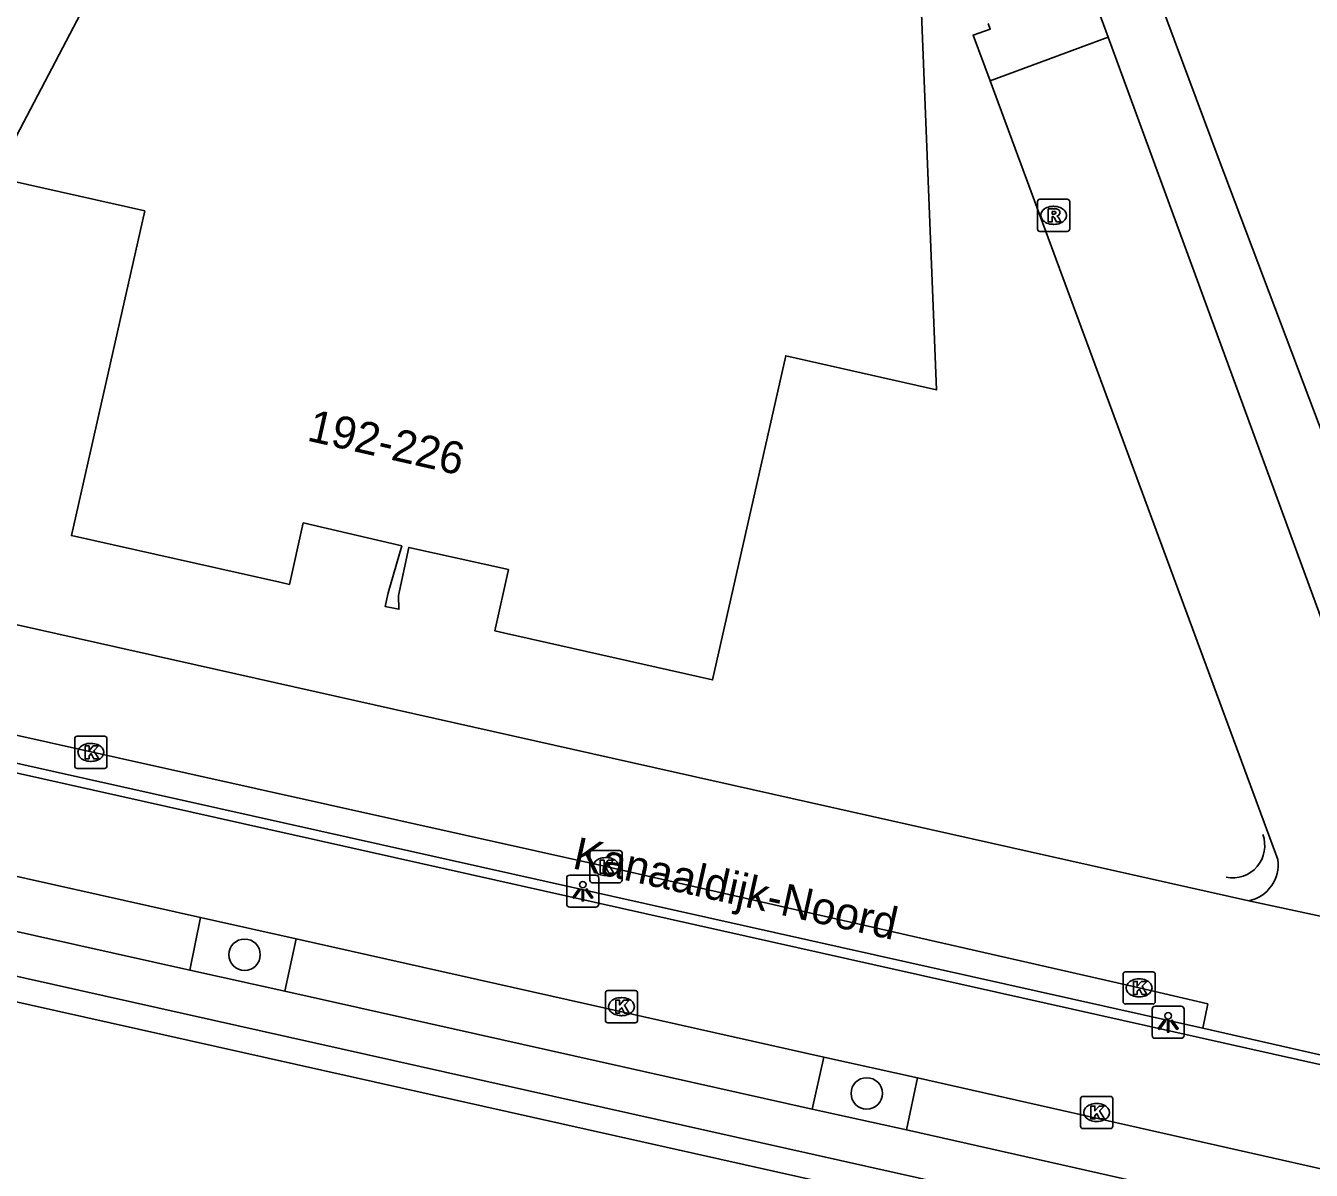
# Model space of a CAD drawing. Extents: x 162172 to 163187, y 382874 to 383684.
# Drawn here: x 162350.99 to 162390.96, y 383053.16 to 383088.73 of the extents above; entities that cross this region are included whole.
import ezdxf

# ---------------------------------------------------------------- set-up
doc = ezdxf.new("R2010")
doc.units = 0
for name, color, linetype in [('IMGEO_Boom', 7, 'Continuous'), ('IMGEO_Fietspad_open', 7, 'Continuous'), ('IMGEO_Hek', 7, 'Continuous'), ('IMGEO_Kademuur', 7, 'Continuous'), ('IMGEO_Kolk', 7, 'Continuous'), ('IMGEO_Lichtpunt', 7, 'Continuous'), ('IMGEO_Muur', 7, 'Continuous'), ('IMGEO_Openbare_ruimte_label', 7, 'Continuous'), ('IMGEO_Pand', 7, 'Continuous'), ('IMGEO_Pand_nummerreeks', 7, 'Continuous'), ('IMGEO_Rijbaan_lokaal_open', 7, 'Continuous'), ('IMGEO_Rioolput', 7, 'Continuous'), ('IMGEO_Verkeerseiland_open', 7, 'Continuous'), ('IMGEO_Voetpad_open', 7, 'Continuous')]:
    doc.layers.add(name, color=color, linetype=linetype)

msp = doc.modelspace()

# ---------------------------------------------------------------- linework, layer by layer
at = {"layer": 'IMGEO_Boom'}
for centre in [(162357.792, 383059.861), (162377.138, 383055.551)]:
    msp.add_circle(centre, 0.489, dxfattribs=at)
at = {"layer": 'IMGEO_Fietspad_open'}
for points in [[(162384.643, 383088.38), (162394.394, 383061.785)], [(162389.922, 383062.817), (162380.978, 383087.017)], [(162356.421, 383061.018), (162340.849, 383064.495)], [(162356.421, 383061.018), (162359.396, 383060.355)], [(162375.8, 383056.676), (162359.396, 383060.355)], [(162375.8, 383056.676), (162378.713, 383056.036)], [(162398.014, 383051.682), (162378.713, 383056.036)]]:
    msp.add_lwpolyline(points, dxfattribs=at)
msp.add_arc((162388.768, 383062.67), 1.163, 282.3998, 7.2633, dxfattribs=at)
at = {"layer": 'IMGEO_Hek'}
msp.add_arc((162388.509, 383063.253), 1.004, 258.8855, 20.2383, dxfattribs=at)
at = {"layer": 'IMGEO_Kademuur'}
for points in [[(162182.996, 383097.146), (162183.031, 383097.321), (162187.251, 383096.286), (162188.296, 383095.38), (162313.416, 383067.527), (162541.309, 383016.586)], [(162569.19, 383010.669), (162568.136, 383009.792), (162380.82, 383051.66), (162313.239, 383066.765), (162187.94, 383094.645), (162186.014, 383096.385), (162186.034, 383096.464), (162182.996, 383097.146)]]:
    msp.add_lwpolyline(points, dxfattribs=at)
at = {"layer": 'IMGEO_Kolk'}
for p, q in [((162352.512, 383065.725), (162352.512, 383066.577)), ((162352.587, 383066.651), (162353.439, 383066.651)), ((162353, 383066.431), (162353.025, 383066.431)), ((162353.513, 383066.577), (162353.513, 383065.725)), ((162353.439, 383065.651), (162352.587, 383065.651)), ((162353.023, 383065.871), (162352.998, 383065.871)), ((162368.527, 383062.175), (162368.527, 383063.027)), ((162368.602, 383063.101), (162369.454, 383063.101)), ((162369.015, 383062.881), (162369.04, 383062.881)), ((162369.528, 383063.027), (162369.528, 383062.175)), ((162369.454, 383062.101), (162368.602, 383062.101)), ((162369.038, 383062.321), (162369.013, 383062.321)), ((162385.105, 383058.405), (162385.105, 383059.257)), ((162385.18, 383059.331), (162386.032, 383059.331)), ((162386.106, 383059.257), (162386.106, 383058.405)), ((162385.593, 383059.111), (162385.618, 383059.111)), ((162369.01, 383057.822), (162369.01, 383058.674)), ((162369.085, 383058.748), (162369.937, 383058.748)), ((162369.498, 383058.528), (162369.523, 383058.528)), ((162370.011, 383058.674), (162370.011, 383057.822)), ((162385.616, 383058.551), (162385.591, 383058.551)), ((162386.032, 383058.331), (162385.18, 383058.331)), ((162369.937, 383057.748), (162369.085, 383057.748)), ((162369.521, 383057.968), (162369.496, 383057.968)), ((162383.785, 383054.533), (162383.785, 383055.385)), ((162383.86, 383055.459), (162384.712, 383055.459)), ((162384.273, 383055.239), (162384.298, 383055.239)), ((162384.786, 383055.385), (162384.786, 383054.533)), ((162384.712, 383054.459), (162383.86, 383054.459)), ((162384.296, 383054.679), (162384.271, 383054.679))]:
    msp.add_line(p, q, dxfattribs=at)
for points in [[(162352.512, 383065.725), (162352.512, 383066.577)], [(162352.587, 383066.651), (162353.439, 383066.651)], [(162353.513, 383066.577), (162353.513, 383065.725)], [(162352.833, 383066.351), (162352.956, 383066.351), (162352.956, 383066.2), (162353.086, 383066.351), (162353.25, 383066.351), (162353.104, 383066.2), (162353.257, 383065.951), (162353.105, 383065.951), (162353.02, 383066.115), (162352.956, 383066.048), (162352.956, 383065.951), (162352.833, 383065.951), (162352.833, 383066.351)], [(162353.439, 383065.651), (162352.587, 383065.651)], [(162368.527, 383062.175), (162368.527, 383063.027)], [(162368.602, 383063.101), (162369.454, 383063.101)], [(162368.848, 383062.801), (162368.971, 383062.801), (162368.971, 383062.65), (162369.101, 383062.801), (162369.265, 383062.801), (162369.119, 383062.65), (162369.272, 383062.401), (162369.12, 383062.401), (162369.035, 383062.565), (162368.971, 383062.498), (162368.971, 383062.401), (162368.848, 383062.401), (162368.848, 383062.801)], [(162369.528, 383063.027), (162369.528, 383062.175)], [(162369.454, 383062.101), (162368.602, 383062.101)], [(162385.105, 383058.405), (162385.105, 383059.257)], [(162385.18, 383059.331), (162386.032, 383059.331)], [(162386.106, 383059.257), (162386.106, 383058.405)], [(162385.426, 383059.031), (162385.549, 383059.031), (162385.549, 383058.88), (162385.679, 383059.031), (162385.843, 383059.031), (162385.697, 383058.88), (162385.85, 383058.631), (162385.698, 383058.631), (162385.613, 383058.795), (162385.549, 383058.728), (162385.549, 383058.631), (162385.426, 383058.631), (162385.426, 383059.031)], [(162369.01, 383057.822), (162369.01, 383058.674)], [(162369.085, 383058.748), (162369.937, 383058.748)], [(162369.331, 383058.448), (162369.454, 383058.448), (162369.454, 383058.297), (162369.584, 383058.448), (162369.748, 383058.448), (162369.602, 383058.297), (162369.755, 383058.048), (162369.603, 383058.048), (162369.518, 383058.212), (162369.454, 383058.145), (162369.454, 383058.048), (162369.331, 383058.048), (162369.331, 383058.448)], [(162370.011, 383058.674), (162370.011, 383057.822)], [(162386.032, 383058.331), (162385.18, 383058.331)], [(162369.937, 383057.748), (162369.085, 383057.748)], [(162383.785, 383054.533), (162383.785, 383055.385)], [(162383.86, 383055.459), (162384.712, 383055.459)], [(162384.786, 383055.385), (162384.786, 383054.533)], [(162384.106, 383055.159), (162384.229, 383055.159), (162384.229, 383055.008), (162384.359, 383055.159), (162384.523, 383055.159), (162384.377, 383055.008), (162384.53, 383054.759), (162384.378, 383054.759), (162384.293, 383054.923), (162384.229, 383054.856), (162384.229, 383054.759), (162384.106, 383054.759), (162384.106, 383055.159)], [(162384.712, 383054.459), (162383.86, 383054.459)]]:
    msp.add_lwpolyline(points, dxfattribs=at)
for centre, start, end in [((162352.589, 383066.575), 91.552, 178.448), ((162352.589, 383066.575), 91.552, 178.448), ((162353.437, 383066.575), 1.552, 88.448), ((162353.437, 383066.575), 1.552, 88.448), ((162352.589, 383065.727), 181.552, 268.448), ((162352.589, 383065.727), 181.552, 268.448), ((162353.437, 383065.727), 271.552, 358.448), ((162353.437, 383065.727), 271.552, 358.448), ((162368.604, 383063.025), 91.552, 178.448), ((162368.604, 383063.025), 91.552, 178.448), ((162369.452, 383063.025), 1.552, 88.448), ((162369.452, 383063.025), 1.552, 88.448), ((162368.604, 383062.177), 181.552, 268.448), ((162368.604, 383062.177), 181.552, 268.448), ((162369.452, 383062.177), 271.552, 358.448), ((162369.452, 383062.177), 271.552, 358.448), ((162385.182, 383059.255), 91.552, 178.448), ((162385.182, 383059.255), 91.552, 178.448), ((162386.03, 383059.255), 1.552, 88.448), ((162386.03, 383059.255), 1.552, 88.448), ((162369.087, 383058.672), 91.552, 178.448), ((162369.087, 383058.672), 91.552, 178.448), ((162369.935, 383058.672), 1.552, 88.448), ((162369.935, 383058.672), 1.552, 88.448), ((162385.182, 383058.407), 181.552, 268.448), ((162385.182, 383058.407), 181.552, 268.448), ((162386.03, 383058.407), 271.552, 358.448), ((162386.03, 383058.407), 271.552, 358.448), ((162369.087, 383057.824), 181.552, 268.448), ((162369.087, 383057.824), 181.552, 268.448), ((162369.935, 383057.824), 271.552, 358.448), ((162369.935, 383057.824), 271.552, 358.448), ((162383.862, 383055.383), 91.552, 178.448), ((162383.862, 383055.383), 91.552, 178.448), ((162384.71, 383055.383), 1.552, 88.448), ((162384.71, 383055.383), 1.552, 88.448), ((162383.862, 383054.535), 181.552, 268.448), ((162383.862, 383054.535), 181.552, 268.448), ((162384.71, 383054.535), 271.552, 358.448), ((162384.71, 383054.535), 271.552, 358.448)]:
    msp.add_arc(centre, 0.0765, start, end, dxfattribs=at)
for centre, major_axis, ratio, start_param, end_param in [((162352.999, 383066.151), (-0.387, 0.002), 0.722429, 4.712389, 7.853982), ((162353.024, 383066.151), (-0.39, 0.002), 0.717154, 1.570796, 4.712389), ((162369.014, 383062.601), (-0.387, 0.002), 0.722429, 4.712389, 7.853982), ((162369.039, 383062.601), (-0.39, 0.002), 0.717154, 1.570796, 4.712389), ((162385.592, 383058.831), (-0.387, 0.002), 0.722429, 4.712389, 7.853982), ((162385.617, 383058.831), (-0.39, 0.002), 0.717154, 1.570796, 4.712389), ((162369.497, 383058.248), (-0.387, 0.002), 0.722429, 4.712389, 7.853982), ((162369.522, 383058.248), (-0.39, 0.002), 0.717154, 1.570796, 4.712389), ((162384.272, 383054.959), (-0.387, 0.002), 0.722429, 4.712389, 7.853982), ((162384.297, 383054.959), (-0.39, 0.002), 0.717154, 1.570796, 4.712389)]:
    msp.add_ellipse(centre, major_axis=major_axis, ratio=ratio, start_param=start_param, end_param=end_param, dxfattribs=at)
at = {"layer": 'IMGEO_Lichtpunt'}
for p, q in [((162367.81, 383062.242), (162367.81, 383061.435)), ((162367.81, 383062.242), (162367.81, 383061.435)), ((162368.712, 383062.337), (162367.904, 383062.337)), ((162368.712, 383062.337), (162367.904, 383062.337)), ((162368.806, 383061.435), (162368.806, 383062.242)), ((162368.806, 383061.435), (162368.806, 383062.242)), ((162367.904, 383061.341), (162368.712, 383061.341)), ((162367.904, 383061.341), (162368.712, 383061.341)), ((162386.01, 383058.166), (162386.01, 383057.359)), ((162386.01, 383058.166), (162386.01, 383057.359)), ((162386.912, 383058.261), (162386.104, 383058.261)), ((162386.912, 383058.261), (162386.104, 383058.261)), ((162387.006, 383057.359), (162387.006, 383058.166)), ((162387.006, 383057.359), (162387.006, 383058.166)), ((162386.104, 383057.265), (162386.912, 383057.265)), ((162386.104, 383057.265), (162386.912, 383057.265))]:
    msp.add_line(p, q, dxfattribs=at)
for points in [[(162368.184, 383061.906), (162368.223, 383061.878), (162368.035, 383061.616), (162367.997, 383061.643), (162368.184, 383061.906)], [(162368.286, 383061.858), (162368.333, 383061.858), (162368.333, 383061.536), (162368.286, 383061.536), (162368.286, 383061.858)], [(162368.396, 383061.878), (162368.434, 383061.905), (162368.621, 383061.643), (162368.582, 383061.615), (162368.396, 383061.878)], [(162386.384, 383057.83), (162386.423, 383057.802), (162386.235, 383057.54), (162386.197, 383057.567), (162386.384, 383057.83)], [(162386.486, 383057.782), (162386.533, 383057.782), (162386.533, 383057.46), (162386.486, 383057.46), (162386.486, 383057.782)], [(162386.596, 383057.802), (162386.634, 383057.829), (162386.821, 383057.567), (162386.782, 383057.539), (162386.596, 383057.802)]]:
    msp.add_lwpolyline(points, dxfattribs=at)
for centre in [(162368.309, 383062.04), (162386.509, 383057.964)]:
    msp.add_circle(centre, 0.0994, dxfattribs=at)
for centre, start, end in [((162367.904, 383062.242), 90, 180), ((162367.904, 383062.242), 90, 180), ((162368.712, 383062.242), 0, 90), ((162368.712, 383062.242), 0, 90), ((162367.904, 383061.435), 180, 270), ((162367.904, 383061.435), 180, 270), ((162368.712, 383061.435), 270, 0), ((162368.712, 383061.435), 270, 360), ((162386.104, 383058.166), 90, 180), ((162386.104, 383058.166), 90, 180), ((162386.912, 383058.166), 0, 90), ((162386.912, 383058.166), 0, 90), ((162386.104, 383057.359), 180, 270), ((162386.104, 383057.359), 180, 270), ((162386.912, 383057.359), 270, 0), ((162386.912, 383057.359), 270, 360)]:
    msp.add_arc(centre, 0.0946, start, end, dxfattribs=at)
at = {"layer": 'IMGEO_Muur'}
msp.add_lwpolyline([(162387.584, 383057.578), (162267.118, 383084.469)], dxfattribs=at)
at = {"layer": 'IMGEO_Pand'}
msp.add_lwpolyline([(162378.837, 383089.116), (162379.301, 383077.414), (162374.618, 383078.477), (162372.344, 383068.402), (162365.844, 383069.866), (162365.575, 383069.927), (162365.998, 383071.831), (162362.904, 383072.519), (162362.578, 383071.024), (162362.59, 383070.598), (162362.161, 383070.689), (162362.255, 383071.109), (162362.679, 383072.569), (162359.617, 383073.281), (162359.188, 383071.368), (162358.891, 383071.435), (162352.41, 383072.889), (162354.687, 383082.976), (162350.02, 383084.03), (162355.473, 383094.41)], dxfattribs=at)
at = {"layer": 'IMGEO_Rijbaan_lokaal_open'}
for points in [[(162349.929, 383181.214), (162355.514, 383166.364), (162360.998, 383151.695), (162366.758, 383136.336), (162375.617, 383112.518), (162382.099, 383095.223), (162383.86, 383090.523), (162384.643, 383088.38)], [(162380.978, 383087.017), (162380.445, 383088.443), (162380.979, 383088.622), (162380.917, 383088.806)], [(162267.92, 383088.659), (162389.018, 383061.534)], [(162384.643, 383088.38), (162380.978, 383087.017)], [(162387.584, 383057.578), (162387.741, 383058.335), (162385.606, 383058.831), (162369.028, 383062.601), (162267.262, 383085.257)], [(162267.118, 383084.469), (162387.584, 383057.578)], [(162543.781, 383022.666), (162543.703, 383022.357), (162314.763, 383073.543), (162267.056, 383084.129)], [(162389.018, 383061.534), (162392.445, 383060.806)], [(162387.584, 383057.578), (162396.928, 383055.458)]]:
    msp.add_lwpolyline(points, dxfattribs=at)
at = {"layer": 'IMGEO_Rioolput'}
for p, q in [((162382.446, 383082.414), (162382.446, 383083.266)), ((162382.521, 383083.34), (162383.373, 383083.34)), ((162383.447, 383083.266), (162383.447, 383082.414)), ((162382.934, 383083.12), (162382.959, 383083.12)), ((162382.957, 383082.56), (162382.932, 383082.56)), ((162383.373, 383082.34), (162382.521, 383082.34))]:
    msp.add_line(p, q, dxfattribs=at)
for points in [[(162382.446, 383082.414), (162382.446, 383083.266)], [(162382.521, 383083.34), (162383.373, 383083.34)], [(162383.447, 383083.266), (162383.447, 383082.414)], [(162383.035, 383083.038), (162382.783, 383083.04), (162382.783, 383082.64)], [(162382.783, 383082.64), (162382.907, 383082.64), (162382.907, 383082.802), (162382.918, 383082.802)], [(162382.961, 383082.959), (162382.907, 383082.959), (162382.907, 383082.878)], [(162382.907, 383082.878), (162382.959, 383082.878)], [(162382.965, 383082.773), (162383.036, 383082.64), (162383.176, 383082.64), (162383.111, 383082.766)], [(162383.373, 383082.34), (162382.521, 383082.34)]]:
    msp.add_lwpolyline(points, dxfattribs=at)
for centre, radius, start, end in [((162382.523, 383083.264), 0.0765, 91.552, 178.448), ((162382.523, 383083.264), 0.0765, 91.552, 178.448), ((162383.371, 383083.264), 0.0765, 1.552, 88.448), ((162383.371, 383083.264), 0.0765, 1.552, 88.448), ((162382.917, 383082.749), 0.0533, 26.0293, 88.6989), ((162382.943, 383083.067), 0.19, 274.7715, 282.9687), ((162382.967, 383082.863), 0.0964, 77.0061, 93.1865), ((162382.981, 383082.92), 0.0378, 276.6634, 79.6772), ((162383.034, 383082.928), 0.109, 350.3612, 89.416), ((162383.032, 383082.928), 0.112, 277.5842, 350.9817), ((162383.016, 383082.713), 0.108, 29.5134, 73.7905), ((162382.523, 383082.416), 0.0765, 181.552, 268.448), ((162382.523, 383082.416), 0.0765, 181.552, 268.448), ((162383.371, 383082.416), 0.0765, 271.552, 358.448), ((162383.371, 383082.416), 0.0765, 271.552, 358.448)]:
    msp.add_arc(centre, radius, start, end, dxfattribs=at)
for centre, major_axis, ratio, start_param, end_param in [((162382.933, 383082.84), (-0.387, 0.002), 0.722429, 4.712389, 7.853982), ((162382.958, 383082.84), (-0.39, 0.002), 0.717154, 1.570796, 4.712389)]:
    msp.add_ellipse(centre, major_axis=major_axis, ratio=ratio, start_param=start_param, end_param=end_param, dxfattribs=at)
at = {"layer": 'IMGEO_Verkeerseiland_open'}
for points in [[(162356.087, 383059.378), (162356.421, 383061.018)], [(162359.396, 383060.355), (162359.04, 383058.725)], [(162375.443, 383055.065), (162375.8, 383056.676)], [(162378.713, 383056.036), (162378.374, 383054.422)]]:
    msp.add_lwpolyline(points, dxfattribs=at)
at = {"layer": 'IMGEO_Voetpad_open'}
for points in [[(162394.027, 383068.875), (162388.064, 383084.639), (162358.858, 383162.93), (162351.468, 383182.584)], [(162340.521, 383062.848), (162356.087, 383059.378)], [(162359.04, 383058.725), (162356.087, 383059.378)], [(162359.04, 383058.725), (162375.443, 383055.065)], [(162378.374, 383054.422), (162375.443, 383055.065)], [(162378.374, 383054.422), (162397.689, 383050.071)]]:
    msp.add_lwpolyline(points, dxfattribs=at)

# ---------------------------------------------------------------- texts
at = {"layer": 'IMGEO_Openbare_ruimte_label'}
msp.add_text('Kanaaldijk-Noord', height=1, rotation=347.409, dxfattribs=at).set_placement((162367.95, 383062.554))
msp.add_text('Kanaaldijk-Noord', height=1, rotation=347.409, dxfattribs=at).set_placement((162367.95, 383062.554))
at = {"layer": 'IMGEO_Pand_nummerreeks'}
msp.add_text('192-226', height=1, rotation=347.1977, dxfattribs=at).set_placement((162359.701, 383075.846))

doc.saveas('drawing.dxf')
